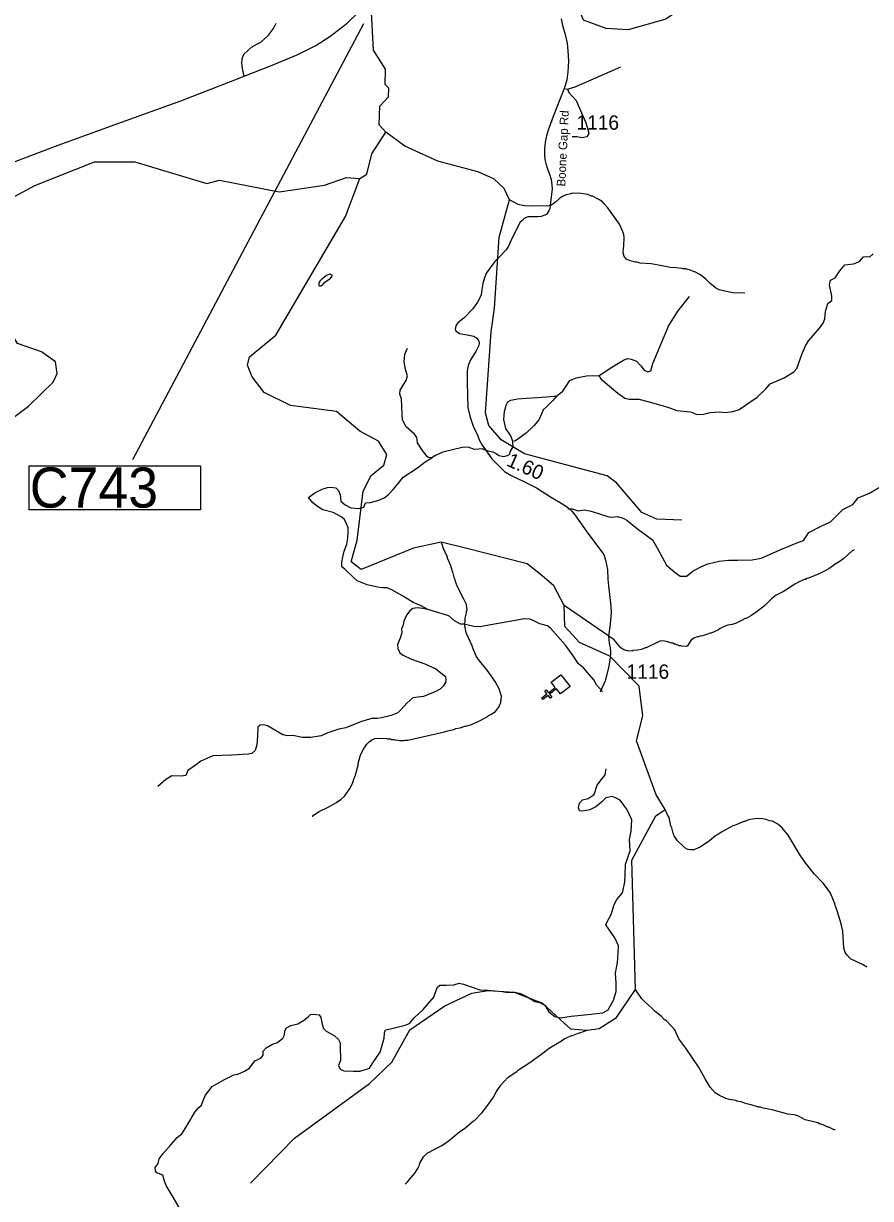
# Model space of a CAD drawing. Extents: x 1248089 to 1457196, y 820910 to 988753.
# Drawn here: x 1326471 to 1333859, y 836553 to 846798 of the extents above; entities that cross this region are included whole.
import ezdxf

# ---------------------------------------------------------------- set-up
doc = ezdxf.new("R2010")
doc.units = 0
for name, color, linetype in [('Exist Cultural Church CELL', 7, 'Continuous'), ('Exist Hydrographic Creek Single Shore', 7, 'Continuous'), ('Exist Hydrographic Misc Water Feature', 7, 'Continuous'), ('Exist Road Non-System Type 51', 7, 'Continuous'), ('Exist Road Primary NC Attributed', 7, 'Continuous'), ('Exist Road Primary NC Structure Culvert Number Label', 7, 'Continuous'), ('Exist Road Secondary Type 51 Attributed', 7, 'Continuous'), ('Exist Road Secondary Type 51 Label', 7, 'Continuous'), ('Prop GRAU CAT1 Cell', 7, 'Continuous'), ('Prop Lane Lines', 7, 'Continuous')]:
    doc.layers.add(name, color=color, linetype=linetype)

msp = doc.modelspace()

# ---------------------------------------------------------------- linework, layer by layer
at = {"layer": 'Exist Cultural Church CELL'}
msp.add_lwpolyline([(1331155, 840952), (1331120, 840996), (1331060, 840950), (1331079, 840924), (1331067, 840915), (1331047, 840940), (1331000, 840903), (1330990, 840916), (1331037, 840952), (1331018, 840978), (1331030, 840988), (1331050, 840962), (1331110, 841009), (1331075, 841055), (1331159, 841120), (1331239, 841017)], close=True, dxfattribs=at)
at = {"layer": 'Exist Hydrographic Creek Single Shore'}
for points in [[(1329632, 845850), (1329575, 845916), (1329579, 846077), (1329656, 846158), (1329657, 846233), (1329625, 846267), (1329628, 846401), (1329523, 846567), (1329500, 847002), (1329489, 847238), (1329622, 847577), (1329708, 847690), (1329790, 847970), (1329868, 848136), (1329871, 848222), (1329838, 848278), (1329740, 848365), (1329726, 848481), (1329639, 848643), (1329634, 848801), (1329602, 848851), (1329638, 848975)], [(1329406, 845447), (1329465, 845485), (1329511, 845662), (1329632, 845850)]]:
    msp.add_lwpolyline(points, dxfattribs=at)
at = {"layer": 'Exist Hydrographic Misc Water Feature'}
for points in [[(1335004, 846635), (1334249, 847191), (1334162, 847377), (1334089, 847458), (1333930, 847441), (1333670, 847380), (1333297, 847138), (1332876, 846966), (1332727, 846986), (1332545, 847075), (1332387, 847052), (1332073, 846835), (1331746, 846743), (1331554, 846756), (1331356, 846826), (1331316, 846929), (1331370, 847092), (1331373, 847200), (1331153, 847457), (1331065, 847610), (1331028, 847785), (1330858, 848015), (1330792, 848059), (1330750, 848085)], [(1332213, 842469), (1331996, 842477), (1331864, 842535), (1331645, 842792), (1331563, 842853), (1330842, 843045), (1330637, 843167), (1330531, 843294), (1330500, 843403), (1330550, 844111), (1330580, 844317), (1330619, 844934), (1330709, 845261), (1330663, 845359), (1330573, 845443), (1330433, 845505), (1330085, 845598), (1329796, 845728), (1329632, 845850)], [(1326420, 844007), (1326356, 844116), (1326262, 844688), (1326335, 845010), (1326392, 845291), (1326569, 845386), (1327091, 845592), (1327441, 845592), (1328070, 845402), (1328180, 845432), (1328702, 845330), (1329096, 845388), (1329289, 845456), (1329406, 845447)], [(1331322, 841400), (1331192, 841539), (1331187, 841723), (1331096, 841894), (1330993, 841986), (1330864, 842088), (1330339, 842221), (1330114, 842276), (1329873, 842224), (1329418, 842036), (1329328, 842104), (1329382, 842293), (1329434, 842719), (1329504, 842858), (1329614, 842948), (1329641, 843039), (1329569, 843156), (1329404, 843244), (1329200, 843416), (1328801, 843467), (1328570, 843580), (1328465, 843716), (1328425, 843819), (1328444, 843891), (1328673, 844080), (1329281, 845115), (1329406, 845447)], [(1332763, 844447), (1332659, 844449), (1332588, 844463), (1332540, 844476), (1332516, 844488), (1332461, 844532), (1332422, 844568), (1332375, 844606), (1332328, 844633), (1332320, 844633), (1332296, 844645), (1332248, 844659), (1332224, 844659), (1332216, 844663), (1332160, 844669), (1332112, 844670), (1332009, 844692), (1331945, 844702), (1331849, 844708), (1331825, 844716), (1331809, 844717), (1331762, 844730), (1331732, 844743), (1331711, 844767), (1331703, 844799), (1331704, 844839), (1331708, 844855), (1331710, 844935), (1331707, 844959), (1331703, 844975), (1331669, 845048), (1331568, 845192), (1331537, 845225), (1331521, 845242), (1331490, 845264), (1331434, 845294), (1331426, 845294), (1331395, 845306), (1331315, 845320), (1331291, 845317), (1331259, 845318), (1331243, 845314), (1331205, 845305), (1331172, 845290), (1331148, 845276), (1331113, 845239), (1331072, 845210), (1331040, 845205), (1330960, 845207), (1330912, 845204), (1330840, 845207), (1330785, 845221), (1330709, 845261)], [(1329085, 844582), (1329115, 844604), (1329147, 844615), (1329155, 844611), (1329161, 844603), (1329158, 844589), (1329138, 844566), (1329089, 844531), (1329073, 844513), (1329064, 844507), (1329056, 844507), (1329051, 844512), (1329049, 844518), (1329049, 844538), (1329064, 844561), (1329085, 844582)], [(1326253, 843268), (1326516, 843463), (1326729, 843672), (1326764, 843747), (1326750, 843849), (1326627, 843934), (1326420, 844007)], [(1328988, 839888), (1328994, 839886), (1329000, 839894), (1329049, 839926), (1329130, 839964), (1329202, 840005), (1329243, 840034), (1329270, 840061), (1329321, 840132), (1329343, 840179), (1329355, 840219), (1329364, 840235), (1329390, 840330), (1329390, 840346), (1329408, 840410), (1329418, 840434), (1329437, 840471), (1329466, 840513), (1329486, 840534), (1329511, 840551), (1329535, 840563), (1329567, 840566), (1329639, 840564), (1329647, 840560), (1329671, 840560), (1329679, 840555), (1329703, 840555), (1329711, 840551), (1329735, 840550), (1329751, 840546), (1329791, 840545), (1329799, 840549), (1329823, 840548), (1330144, 840621), (1330161, 840628), (1330225, 840643), (1330241, 840650), (1330281, 840657), (1330322, 840672), (1330330, 840672), (1330378, 840687), (1330443, 840714), (1330516, 840754), (1330524, 840762), (1330556, 840779), (1330587, 840800), (1330622, 840845), (1330622, 840853), (1330634, 840877), (1330635, 840893), (1330639, 840901), (1330640, 840933), (1330619, 840997), (1330585, 841062), (1330515, 841160), (1330449, 841241), (1330421, 841282), (1330393, 841347), (1330386, 841371), (1330332, 841484), (1330325, 841532), (1330321, 841540), (1330323, 841612), (1330336, 841660), (1330336, 841676), (1330341, 841684), (1330334, 841732), (1330313, 841780), (1330267, 841862), (1330250, 841902), (1330238, 841934), (1330238, 841942), (1330231, 841958), (1330231, 841966), (1330223, 841983), (1330224, 841991), (1330216, 842007), (1330216, 842015), (1330208, 842031), (1330209, 842039), (1330201, 842055), (1330201, 842063), (1330171, 842136), (1330171, 842144), (1330129, 842233), (1330129, 842241), (1330114, 842276)], [(1333717, 842209), (1333699, 842201), (1333627, 842133), (1333586, 842104), (1333552, 842084), (1333497, 842042), (1333416, 842002), (1333319, 841962), (1333303, 841958), (1333291, 841951), (1333281, 841949), (1333230, 841926), (1333198, 841909), (1333105, 841849), (1333036, 841813), (1332997, 841782), (1332936, 841721), (1332872, 841670), (1332816, 841632), (1332775, 841611), (1332767, 841611), (1332735, 841592), (1332686, 841569), (1332654, 841558), (1332614, 841551), (1332582, 841539), (1332547, 841524), (1332533, 841512), (1332468, 841482), (1332460, 841482), (1332396, 841460), (1332372, 841456), (1332355, 841449), (1332347, 841449), (1332317, 841439), (1332293, 841418), (1332262, 841373), (1332254, 841367), (1332214, 841368), (1332206, 841372), (1332190, 841372), (1332158, 841385), (1332150, 841385), (1332134, 841394), (1332126, 841394), (1332110, 841402), (1332079, 841411), (1332047, 841414), (1332023, 841412), (1331901, 841355), (1331893, 841355), (1331861, 841340), (1331829, 841333), (1331789, 841330), (1331781, 841326), (1331741, 841327), (1331709, 841336), (1331681, 841354), (1331624, 841424), (1331187, 841723)], [(1331186, 838082), (1331242, 838031), (1331387, 838020), (1331493, 838035), (1331645, 838131), (1331810, 838374), (1331777, 839504), (1331986, 839890), (1332067, 839945), (1331990, 840074), (1331818, 840543), (1331873, 840762), (1331841, 841019), (1331585, 841282), (1331322, 841400)], [(1333826, 838569), (1333819, 838577), (1333795, 838591), (1333686, 838644), (1333655, 838675), (1333639, 838699), (1333626, 838739), (1333617, 838883), (1333603, 838948), (1333569, 839061), (1333551, 839109), (1333551, 839117), (1333509, 839214), (1333484, 839254), (1333445, 839303), (1333367, 839385), (1333289, 839483), (1333239, 839556), (1333140, 839720), (1333113, 839757), (1333090, 839784), (1333051, 839817), (1333003, 839842), (1332979, 839846), (1332948, 839859), (1332916, 839864), (1332868, 839865), (1332795, 839855), (1332763, 839839), (1332755, 839840), (1332674, 839805), (1332658, 839802), (1332553, 839744), (1332520, 839721), (1332510, 839717), (1332455, 839673), (1332374, 839616), (1332317, 839594), (1332285, 839593), (1332269, 839595), (1332252, 839603), (1332224, 839624), (1332177, 839673), (1332148, 839714), (1332137, 839738), (1332126, 839786), (1332118, 839802), (1332104, 839875), (1332088, 839899), (1332067, 839945)], [(1333550, 837153), (1333542, 837153), (1333495, 837175), (1333487, 837175), (1333447, 837196), (1333415, 837204), (1333400, 837213), (1333288, 837239), (1333225, 837273), (1333193, 837282), (1333137, 837287), (1333002, 837326), (1332923, 837340), (1332899, 837349), (1332883, 837349), (1332819, 837370), (1332779, 837379), (1332732, 837396), (1332692, 837401), (1332684, 837406), (1332628, 837415), (1332596, 837424), (1332541, 837451), (1332503, 837474), (1332461, 837523), (1332416, 837596), (1332359, 837701), (1332248, 837864), (1332188, 837945), (1332152, 838024), (1332084, 838098), (1332060, 838114), (1332036, 838139), (1331982, 838184), (1331958, 838208), (1331882, 838276), (1331866, 838293), (1331810, 838374)], [(1328451, 836688), (1328835, 837078), (1329489, 837557), (1329685, 837743), (1329841, 838023), (1330146, 838233), (1330383, 838343), (1330525, 838367), (1330750, 838352), (1330997, 838255), (1331186, 838082)], [(1329799, 836677), (1329822, 836697), (1329885, 836775), (1329910, 836815), (1329923, 836838), (1329929, 836860), (1329961, 836916), (1329993, 836947), (1330115, 837012), (1330172, 837051), (1330278, 837136), (1330318, 837163), (1330396, 837229), (1330404, 837233), (1330471, 837303), (1330521, 837366), (1330570, 837437), (1330598, 837486), (1330635, 837540), (1330660, 837571), (1330700, 837610), (1330774, 837660), (1330790, 837676), (1330887, 837738), (1331017, 837831), (1331034, 837846), (1331066, 837869), (1331164, 837927), (1331188, 837945), (1331253, 837975), (1331261, 837975), (1331317, 837998), (1331325, 837997), (1331387, 838020)]]:
    msp.add_lwpolyline(points, dxfattribs=at)
at = {"layer": 'Exist Road Non-System Type 51'}
for points in [[(1331191, 846231), (1331217, 846226), (1331283, 846246), (1331681, 846420)], [(1331217, 846226), (1331229, 846197), (1331291, 846128), (1331377, 845931), (1331396, 845865), (1331401, 845838), (1331384, 845811), (1331345, 845801), (1331298, 845811), (1331256, 845811)], [(1331491, 843726), (1331510, 843697), (1331584, 843637), (1331655, 843574), (1331717, 843532), (1331753, 843524), (1331839, 843524), (1331918, 843503), (1332092, 843453), (1332169, 843424), (1332288, 843413), (1332347, 843390), (1332403, 843392), (1332460, 843405), (1332543, 843413), (1332590, 843405), (1332658, 843415), (1332713, 843432), (1332870, 843539), (1332947, 843614), (1332984, 843656), (1333107, 843708), (1333189, 843760), (1333216, 843791), (1333264, 843921), (1333291, 843988), (1333317, 844032), (1333413, 844143), (1333447, 844184), (1333461, 844223), (1333467, 844288), (1333488, 844357), (1333522, 844384), (1333522, 844422), (1333501, 844520), (1333509, 844560), (1333551, 844581), (1333591, 844641), (1333635, 844694), (1333712, 844704), (1333764, 844723), (1333798, 844763), (1333825, 844767), (1333854, 844765), (1333881, 844790)], [(1331491, 843726), (1331587, 843793), (1331705, 843864), (1331740, 843877), (1331772, 843871), (1331818, 843854), (1331855, 843814), (1331884, 843775), (1331918, 843760), (1331943, 843770), (1331960, 843835), (1331997, 843925), (1332098, 844158), (1332180, 844289), (1332280, 844417)], [(1330475, 843090), (1330444, 843086), (1330406, 843084), (1330350, 843103), (1330298, 843101), (1330214, 843082), (1330128, 843061), (1330065, 843032), (1330032, 843011), (1330005, 843013), (1329994, 843020), (1329951, 843074), (1329907, 843143), (1329902, 843189), (1329882, 843216), (1329810, 843281), (1329777, 843341), (1329773, 843385), (1329771, 843462), (1329769, 843525), (1329754, 843567), (1329756, 843600), (1329783, 843644), (1329808, 843684), (1329821, 843725), (1329802, 843780), (1329791, 843847), (1329798, 843915), (1329821, 843966)], [(1331127, 843555), (1331177, 843592), (1331206, 843636), (1331237, 843686), (1331292, 843709), (1331382, 843726), (1331437, 843729), (1331491, 843726)], [(1330475, 843090), (1330520, 843072), (1330564, 843062), (1330595, 843049), (1330618, 843030), (1330662, 843022), (1330692, 843030), (1330713, 843043), (1330719, 843068), (1330742, 843106), (1330740, 843154), (1330723, 843202), (1330677, 843268), (1330662, 843344), (1330666, 843415), (1330681, 843469), (1330696, 843498), (1330721, 843515), (1330779, 843526), (1330857, 843530), (1330951, 843536), (1331034, 843542), (1331099, 843549), (1331127, 843555)], [(1331127, 843555), (1331085, 843509), (1331037, 843459), (1331005, 843431), (1330968, 843346), (1330922, 843291), (1330857, 843227), (1330763, 843158), (1330740, 843154)], [(1328958, 842664), (1329011, 842705), (1329076, 842737), (1329124, 842753), (1329151, 842755), (1329195, 842749), (1329218, 842726), (1329234, 842689), (1329239, 842634), (1329276, 842601), (1329326, 842574), (1329400, 842569), (1329441, 842582), (1329454, 842620), (1329498, 842622), (1329571, 842643), (1329617, 842661), (1329655, 842691), (1329695, 842735), (1329738, 842787), (1329784, 842843), (1329908, 842923), (1329975, 842975), (1330032, 843011)], [(1331218, 842567), (1331256, 842565), (1331308, 842550), (1331362, 842558), (1331423, 842545), (1331514, 842518), (1331578, 842496), (1331602, 842494), (1331649, 842499), (1331701, 842484), (1331735, 842469), (1331828, 842393), (1331958, 842295), (1332005, 842214), (1332079, 842076), (1332155, 842010), (1332199, 841980), (1332253, 841980), (1332310, 842022), (1332378, 842061), (1332440, 842086), (1332538, 842110), (1332621, 842118), (1332698, 842120), (1332828, 842123), (1332906, 842135), (1333098, 842221), (1333140, 842238), (1333211, 842268), (1333275, 842290), (1333321, 842359), (1333429, 842415), (1333509, 842454), (1333617, 842560), (1333705, 842604), (1333752, 842661), (1333850, 842702), (1334007, 842796)], [(1329997, 841690), (1329939, 841722), (1329869, 841751), (1329786, 841803), (1329691, 841857), (1329643, 841878), (1329603, 841879), (1329559, 841884), (1329469, 841905), (1329381, 841939), (1329346, 841972), (1329274, 842041), (1329249, 842060), (1329247, 842102), (1329256, 842147), (1329269, 842198), (1329291, 842259), (1329299, 842311), (1329303, 842362), (1329303, 842401), (1329289, 842437), (1329270, 842472), (1329249, 842495), (1329172, 842535), (1329082, 842558), (1329036, 842587), (1328996, 842620), (1328958, 842664)], [(1329997, 841690), (1329955, 841697), (1329908, 841704), (1329866, 841698), (1329840, 841676), (1329811, 841638), (1329790, 841586), (1329780, 841543), (1329769, 841523), (1329771, 841484), (1329757, 841438), (1329734, 841384), (1329735, 841348), (1329754, 841312), (1329782, 841291), (1329857, 841255), (1329971, 841216), (1330069, 841172), (1330151, 841105), (1330156, 841076), (1330153, 841051), (1330131, 841020), (1330107, 840995), (1330060, 840970), (1329996, 840944), (1329961, 840931), (1329868, 840918), (1329815, 840871), (1329766, 840816), (1329737, 840789), (1329677, 840763), (1329594, 840744), (1329555, 840738), (1329509, 840739), (1329419, 840712), (1329283, 840656), (1329223, 840646), (1329125, 840614), (1329068, 840586), (1328977, 840574), (1328905, 840574), (1328820, 840589), (1328775, 840587), (1328732, 840595), (1328600, 840674), (1328565, 840682), (1328537, 840680), (1328515, 840662), (1328511, 840585), (1328506, 840510), (1328493, 840459), (1328464, 840434), (1328431, 840428), (1328286, 840419), (1328124, 840413), (1328018, 840366), (1327980, 840338), (1327904, 840285), (1327886, 840240), (1327846, 840235), (1327764, 840237), (1327714, 840206), (1327644, 840146)], [(1331521, 840975), (1331468, 841033), (1331445, 841074), (1331391, 841140), (1331357, 841181), (1331312, 841214), (1331261, 841294), (1331199, 841379), (1331067, 841525), (1331042, 841545), (1330975, 841565), (1330924, 841589), (1330888, 841603), (1330836, 841606), (1330792, 841599), (1330646, 841572), (1330498, 841547), (1330458, 841537), (1330400, 841541), (1330311, 841560), (1330282, 841561), (1330231, 841591), (1330182, 841633), (1330066, 841668), (1329997, 841690)], [(1331571, 838199), (1331617, 838282), (1331640, 838358), (1331640, 838431), (1331635, 838518), (1331653, 838612), (1331658, 838693), (1331661, 838755), (1331630, 838826), (1331551, 838938), (1331562, 838966), (1331598, 839028), (1331624, 839115), (1331648, 839159), (1331695, 839217), (1331716, 839311), (1331718, 839376), (1331721, 839468), (1331763, 839585), (1331758, 839682), (1331773, 839755), (1331776, 839854), (1331734, 839947), (1331708, 839984), (1331677, 840026), (1331635, 840047), (1331606, 840057), (1331551, 840047), (1331512, 840010), (1331463, 839968), (1331410, 839942), (1331348, 839929), (1331321, 839932), (1331311, 839958), (1331321, 839999), (1331348, 840028), (1331397, 840041), (1331449, 840075), (1331476, 840156), (1331512, 840206), (1331544, 840248), (1331554, 840300)], [(1329616, 837951), (1329620, 837997), (1329628, 838023), (1329683, 838036), (1329800, 838065), (1329837, 838078), (1329879, 838128), (1329957, 838201), (1330049, 838308), (1330080, 838392), (1330103, 838413), (1330158, 838413), (1330224, 838415), (1330271, 838431), (1330310, 838421), (1330386, 838395), (1330451, 838371), (1330520, 838369), (1330646, 838358), (1330682, 838353), (1330756, 838353), (1330805, 838340), (1330876, 838306), (1330931, 838272), (1330985, 838259), (1331019, 838238), (1331053, 838180), (1331106, 838139), (1331155, 838128), (1331249, 838144), (1331422, 838160), (1331443, 838162), (1331524, 838173), (1331571, 838199)], [(1327872, 836399), (1327778, 836566), (1327715, 836666), (1327702, 836705), (1327687, 836755), (1327634, 836776), (1327624, 836794), (1327619, 836823), (1327645, 836857), (1327655, 836899), (1327689, 836946), (1327755, 837021), (1327812, 837084), (1327851, 837116), (1327903, 837194), (1327966, 837306), (1328000, 837346), (1328024, 837367), (1328045, 837421), (1328060, 837455), (1328118, 837529), (1328157, 837552), (1328225, 837591), (1328306, 837631), (1328340, 837638), (1328400, 837664), (1328442, 837688), (1328489, 837753), (1328540, 837778), (1328561, 837802), (1328561, 837838), (1328587, 837867), (1328644, 837899), (1328686, 837914), (1328733, 837951), (1328749, 837980), (1328751, 838014), (1328765, 838040), (1328804, 838061), (1328864, 838076), (1328913, 838105), (1328953, 838136), (1328974, 838157), (1329002, 838160), (1329049, 838155), (1329065, 838131), (1329075, 838074), (1329088, 838034), (1329112, 838011), (1329180, 837974), (1329219, 837940), (1329232, 837909), (1329232, 837836), (1329237, 837802), (1329237, 837757), (1329219, 837713), (1329232, 837682), (1329266, 837666), (1329350, 837663), (1329407, 837663), (1329488, 837689), (1329517, 837736), (1329582, 837828), (1329616, 837951)]]:
    msp.add_lwpolyline(points, dxfattribs=at)
at = {"layer": 'Exist Road Primary NC Attributed'}
for points in [[(1328395, 846339), (1328639, 846434), (1328858, 846526), (1329021, 846607), (1329144, 846684), (1329294, 846802), (1329500, 847002), (1329703, 847196), (1329905, 847392), (1330225, 847710), (1330604, 848075)], [(1322651, 843519), (1322752, 843673), (1322889, 843876), (1322967, 843972), (1323039, 844048), (1323127, 844128), (1323236, 844201), (1323545, 844343), (1324268, 844664), (1324825, 844916), (1325315, 845133), (1325852, 845372), (1326188, 845517), (1326774, 845736), (1327368, 845953), (1327843, 846125), (1328315, 846308), (1328395, 846339)]]:
    msp.add_lwpolyline(points, dxfattribs=at)
at = {"layer": 'Exist Road Primary NC Structure Culvert Number Label'}
msp.add_line((1329437, 846796), (1327423, 842995), dxfattribs=at)
msp.add_lwpolyline([(1326522, 842941), (1328015, 842941), (1328015, 842557), (1326522, 842557)], close=True, dxfattribs=at)
at = {"layer": 'Exist Road Secondary Type 51 Attributed'}
for points in [[(1328395, 846339), (1328382, 846406), (1328376, 846459), (1328382, 846502), (1328396, 846533), (1328460, 846592), (1328544, 846639), (1328608, 846696), (1328653, 846754), (1328675, 846801)], [(1331161, 846839), (1331174, 846780), (1331194, 846715), (1331214, 846627), (1331219, 846560), (1331226, 846469), (1331218, 846376), (1331211, 846308), (1331200, 846265), (1331188, 846230), (1331155, 846149), (1331092, 845986), (1331047, 845868), (1331032, 845820), (1331021, 845764), (1331015, 845705), (1331017, 845656), (1331020, 845612), (1331031, 845565), (1331042, 845532), (1331062, 845475), (1331075, 845439), (1331079, 845391), (1331082, 845355), (1331074, 845287), (1331066, 845215), (1331061, 845185), (1331054, 845164), (1331033, 845133), (1330987, 845116), (1330958, 845111), (1330872, 845113), (1330855, 845106), (1330838, 845099), (1330818, 845079), (1330804, 845067), (1330730, 844924), (1330702, 844856), (1330681, 844826), (1330623, 844764), (1330582, 844723), (1330511, 844625), (1330491, 844582), (1330477, 844531), (1330470, 844478), (1330464, 844429), (1330432, 844367), (1330390, 844310), (1330311, 844230), (1330261, 844188), (1330241, 844161), (1330236, 844133), (1330241, 844119), (1330253, 844109), (1330273, 844096), (1330341, 844083), (1330398, 844071), (1330426, 844054), (1330438, 844039), (1330444, 844028), (1330445, 844013), (1330443, 843991), (1330416, 843938), (1330371, 843866), (1330349, 843817), (1330340, 843770), (1330342, 843669), (1330347, 843450), (1330359, 843400), (1330369, 843357), (1330394, 843287), (1330435, 843204), (1330447, 843168), (1330473, 843121), (1330500, 843080), (1330556, 843003), (1330668, 842892), (1330724, 842856), (1330830, 842808), (1330945, 842749), (1331069, 842670), (1331151, 842622), (1331215, 842580), (1331253, 842547), (1331280, 842513), (1331385, 842365), (1331495, 842219), (1331532, 842167), (1331548, 842118), (1331564, 842036), (1331568, 841954), (1331575, 841896), (1331595, 841717), (1331598, 841658), (1331588, 841565), (1331573, 841454), (1331580, 841394), (1331587, 841354), (1331591, 841317), (1331588, 841265), (1331573, 841179), (1331545, 841067), (1331500, 840967)]]:
    msp.add_lwpolyline(points, dxfattribs=at)

# ---------------------------------------------------------------- texts
at = {"layer": 'Exist Road Primary NC Structure Culvert Number Label'}
msp.add_text('C743', height=350, dxfattribs=at).set_placement((1326526, 842577))
at = {"layer": 'Exist Road Secondary Type 51 Label'}
msp.add_text('Boone Gap Rd', height=75, rotation=87.3292, dxfattribs=at).set_placement((1331197, 845376))
at = {"layer": 'Prop GRAU CAT1 Cell'}
msp.add_text('1.60', height=125, rotation=335.8978, dxfattribs=at).set_placement((1330676, 842946))
at = {"layer": 'Prop Lane Lines'}
for p in [(1331294, 845872), (1331731, 841085)]:
    msp.add_text('1116', height=125, dxfattribs=at).set_placement(p)

doc.saveas('drawing.dxf')
